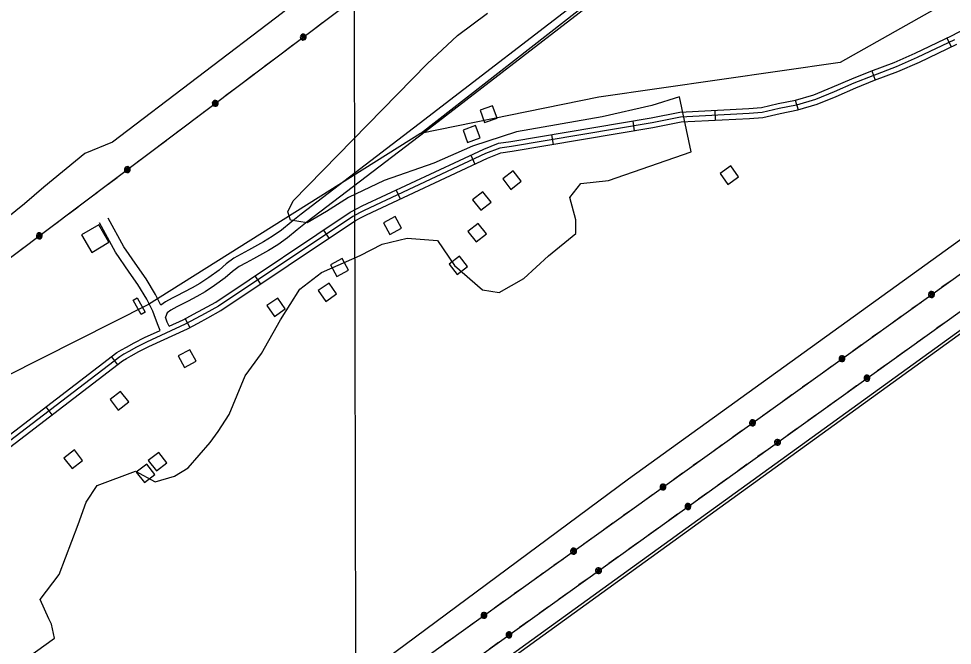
# Model space of a CAD drawing. Extents: x 3329297 to 3367176, y 649250 to 674653.
# Drawn here: x 3358699 to 3361531, y 657533 to 659433 of the extents above; entities that cross this region are included whole.
import ezdxf

# ---------------------------------------------------------------- set-up
doc = ezdxf.new("R2010")
doc.units = 0
for name, color, linetype in [('V-BLDG-OTLN', 7, 'Continuous'), ('V-GRID-MAJR', 7, 'Continuous'), ('V-ROAD-CNTR', 7, 'Continuous'), ('V-SITE-VEGE', 7, 'Continuous'), ('V-TOPO-SHOR', 7, 'Continuous'), ('V-UTIL-LINE', 7, 'Continuous')]:
    doc.layers.add(name, color=color, linetype=linetype)

msp = doc.modelspace()

# ---------------------------------------------------------------- linework, layer by layer
at = {"layer": 'V-BLDG-OTLN'}
for points in [[(3360136.3, 659169.3), (3360098.7, 659155.7), (3360112.3, 659118.1), (3360149.9, 659131.7)], [(3360084.7, 659109.3), (3360047.2, 659095.6), (3360060.8, 659058.1), (3360098.4, 659071.7)], [(3360198.8, 658971.9), (3360167.4, 658947.1), (3360192.2, 658915.7), (3360223.6, 658940.5)], [(3360859, 658986.6), (3360826.5, 658963.3), (3360849.8, 658930.8), (3360882.3, 658954.1)], [(3360107.3, 658908.5), (3360075.9, 658883.7), (3360100.7, 658852.3), (3360132.1, 658877.1)], [(3359841.4, 658833), (3359806, 658814.3), (3359824.7, 658779), (3359860, 658797.6)], [(3358941.9, 658808.1), (3358889.4, 658777.3), (3358920.5, 658724.3), (3358973, 658755.1)], [(3360093, 658812.5), (3360061.6, 658787.7), (3360086.4, 658756.3), (3360117.8, 658781.1)], [(3360036.1, 658713.5), (3360004.7, 658688.8), (3360029.5, 658657.4), (3360060.9, 658682.1)], [(3359645.1, 658687), (3359664.2, 658651.8), (3359699.4, 658670.9), (3359680.3, 658706)], [(3359640.6, 658631.7), (3359607.7, 658608.9), (3359630.5, 658576), (3359663.3, 658598.8)], [(3359070.9, 658536.1), (3359046.7, 658579.8), (3359058.9, 658586.6), (3359083.2, 658542.9)], [(3359484.9, 658585.9), (3359452, 658563.1), (3359474.8, 658530.2), (3359507.7, 658553)], [(3359218.3, 658429.5), (3359183, 658410.7), (3359201.8, 658375.4), (3359237.1, 658394.2)], [(3359008.3, 658302.5), (3358976.7, 658278), (3359001.2, 658246.4), (3359032.8, 658270.9)], [(3358868, 658125.4), (3358836.4, 658100.9), (3358860.9, 658069.3), (3358892.5, 658093.8)], [(3359124, 658117.9), (3359092.3, 658093.4), (3359116.8, 658061.8), (3359148.5, 658086.3)], [(3359087.3, 658082.7), (3359055.7, 658058.2), (3359080.2, 658026.6), (3359111.8, 658051.1)]]:
    msp.add_lwpolyline(points, close=True, dxfattribs=at)
at = {"layer": 'V-GRID-MAJR'}
msp.add_spline([(3359728.2, 654681.8), (3359715, 660741.2), (3359701.8, 666802.6), (3359688.5, 672864.1), (3359688.5, 672866)], degree=3, dxfattribs=at)
at = {"layer": 'V-ROAD-CNTR'}
for p, q in [((3361514.1, 659374.7), (3361527.1, 659347.6)), ((3361286.4, 659275.1), (3361297, 659247)), ((3361054.3, 659185.7), (3361062.9, 659156.9)), ((3360810.5, 659155.2), (3360812, 659125.3)), ((3360561.4, 659122.9), (3360566.4, 659093.3)), ((3360314.9, 659081.5), (3360319.9, 659051.9)), ((3360070.3, 659019.6), (3360083, 658992.4)), ((3359843.9, 658913.7), (3359856.6, 658886.5)), ((3359623.5, 658792.2), (3359640.1, 658767.3)), ((3359415.6, 658653.4), (3359432.2, 658628.4)), ((3359204.1, 658523.4), (3359218.1, 658496.9)), ((3358980.3, 658407.7), (3358998.5, 658383.9)), ((3358781.7, 658255.8), (3358799.9, 658232))]:
    msp.add_line(p, q, dxfattribs=at)
for points in [[(3361493.6, 660336), (3361322.9, 660200.1), (3360881.2, 659860), (3360442.1, 659521.8), (3359913.5, 659114.1), (3359555.8, 658840.6), (3359525.3, 658815.9), (3359495.8, 658792.3), (3359468.4, 658772.4), (3359441.9, 658756.7), (3359396.5, 658731.2), (3359374.4, 658719.2), (3359352, 658707.1), (3359328.3, 658690.2), (3359306.9, 658670.5), (3359275.5, 658648.3), (3359248.8, 658630.2), (3359225.4, 658617.5), (3359199.5, 658603.5), (3359179.1, 658593), (3359165, 658585.8), (3359144.2, 658574.6), (3359130, 658564.2)], [(3361512.3, 660312.6), (3361341.4, 660176.5), (3360899.5, 659836.3), (3360460.4, 659498.1), (3359931.7, 659090.3), (3359574.4, 658817), (3359544.1, 658792.5), (3359514, 658768.5), (3359484.9, 658747.3), (3359456.9, 658730.7), (3359411, 658704.9), (3359388.6, 658692.8), (3359367.9, 658681.6), (3359347.3, 658666.9), (3359325.8, 658647.1), (3359292.6, 658623.7), (3359264.5, 658604.6), (3359239.7, 658591.1), (3359213.5, 658577), (3359192.7, 658566.3), (3359178.9, 658559.3), (3359160.3, 658549.2), (3359149.6, 658541.4), (3359144.7, 658528.6)], [(3359155.3, 658500.6), (3359197.7, 658520), (3359229.7, 658536.9), (3359257.8, 658552), (3359296.9, 658574.1), (3359704.9, 658846.6), (3359726.1, 658858.1), (3359740.5, 658865.3), (3360109.6, 659038), (3360154.4, 659055.6), (3360191.7, 659060.8), (3360617.5, 659132.3), (3360704.5, 659149.8), (3360914.1, 659160.5), (3360951.7, 659163.7), (3361002.5, 659175.6), (3361055, 659185.9), (3361111.4, 659202.8), (3361166.9, 659225.2), (3361226.4, 659251.1), (3361284.3, 659274.3), (3361354.6, 659300.8), (3361418.5, 659328.7), (3361530.7, 659382.7), (3361585.9, 659411.6)], [(3361537.5, 659369.3), (3361424.7, 659315.1), (3361360.3, 659286.9), (3361289.8, 659260.3), (3361232.1, 659237.3), (3361172.7, 659211.4), (3361116.4, 659188.6), (3361058.6, 659171.3), (3361005.7, 659160.9), (3360954.1, 659148.9), (3360915.1, 659145.5), (3360706.4, 659134.9), (3360620.2, 659117.6), (3360193.9, 659045.9), (3360158.2, 659041), (3360115.5, 659024.2), (3359747, 658851.8), (3359733.1, 658844.8), (3359712.7, 658833.7), (3359304.7, 658561.3), (3359265, 658538.9), (3359236.8, 658523.6), (3359204.3, 658506.5), (3359087, 658452.7), (3359056.7, 658436.8), (3359033.4, 658424.2), (3359018.5, 658416.2), (3359005.5, 658408.2), (3358456.3, 657987.9)], [(3358465.7, 657976.2), (3359014, 658395.8), (3359026, 658403.2), (3359040.5, 658411), (3359063.8, 658423.6), (3359093.6, 658439.3), (3359210.9, 658493.1), (3359243.9, 658510.4), (3359272.3, 658525.8), (3359312.6, 658548.5), (3359720.4, 658820.9), (3359740, 658831.5), (3359753.6, 658838.3), (3360121.4, 659010.4), (3360162, 659026.4), (3360196.2, 659031.1), (3360622.9, 659102.8), (3360708.2, 659120), (3360916.1, 659130.6), (3360956.4, 659134), (3361008.8, 659146.2), (3361062.2, 659156.7), (3361121.4, 659174.5), (3361178.5, 659197.6), (3361237.9, 659223.5), (3361295.2, 659246.3), (3361366, 659273), (3361431, 659301.4), (3361544.2, 659355.9)], [(3359130, 658564.2), (3359114.2, 658596.5), (3359086, 658644.1), (3359059, 658681.4), (3359018.1, 658741.3), (3358970.7, 658828.1)], [(3359128.1, 658488.1), (3359121.9, 658502.6), (3359114.5, 658524.1), (3359105.5, 658546), (3359087.8, 658582.2), (3359060.9, 658627.6), (3359034.5, 658664.2), (3358992.5, 658725.6), (3358944.4, 658813.7)], [(3359155.3, 658500.6), (3359149.9, 658513.3), (3359144.7, 658528.6)], [(3357669.7, 656862.1), (3357745.3, 656973.6), (3357894.4, 657210.5), (3358146.5, 657580), (3358191.2, 657655.2), (3358314.9, 657869.5), (3358323.8, 657883.6), (3358349.1, 657914.9), (3358368.1, 657933.3), (3358446.9, 657999.6), (3358997, 658420.6), (3359011, 658429.1), (3359026.2, 658437.4), (3359049.7, 658450.1), (3359080.4, 658466.2), (3359128.1, 658488.1)]]:
    msp.add_lwpolyline(points, dxfattribs=at)
at = {"layer": 'V-SITE-VEGE'}
for p, q in [((3360029.6, 659381.8), (3360121.2, 659450)), ((3359938.2, 659296.8), (3360029.6, 659381.8)), ((3359531.5, 658880.9), (3359938.2, 659296.8)), ((3362298.3, 659298.9), (3360549.1, 658036.7)), ((3360703.7, 659196.6), (3360620, 659170.4)), ((3360739.2, 659029.1), (3360703.7, 659196.6)), ((3360620, 659170.4), (3360469.2, 659135.1)), ((3360469.2, 659135.1), (3360209.4, 659090.2)), ((3360209.4, 659090.2), (3360075.5, 659046.6)), ((3360075.5, 659046.6), (3359958.5, 658994.9)), ((3360488.2, 658942.3), (3360739.2, 659029.1)), ((3359958.5, 658994.9), (3359807.9, 658942.8)), ((3359807.9, 658942.8), (3359699.3, 658891.2)), ((3360404.4, 658933), (3360488.2, 658942.3)), ((3360371.2, 658890.6), (3360404.4, 658933)), ((3359515, 658847.2), (3359531.5, 658880.9)), ((3359699.3, 658891.2), (3359632.6, 658848.5)), ((3360388.8, 658823.7), (3360371.2, 658890.6)), ((3359523.7, 658822.1), (3359515, 658847.2)), ((3359574.2, 658814.3), (3359523.7, 658822.1)), ((3359632.6, 658848.5), (3359574.2, 658814.3)), ((3360389.3, 658781.7), (3360388.8, 658823.7)), ((3359801.7, 658749.8), (3359877.1, 658767.4)), ((3359877.1, 658767.4), (3359969.6, 658760.1)), ((3360306.1, 658713.6), (3360389.3, 658781.7)), ((3359734.9, 658715.4), (3359801.7, 658749.8)), ((3359969.6, 658760.1), (3360020.9, 658685.2)), ((3359618, 658663.7), (3359734.9, 658715.4)), ((3360231.3, 658645.6), (3360306.1, 658713.6)), ((3360020.9, 658685.2), (3360105.7, 658610.6)), ((3359551.4, 658612.6), (3359618, 658663.7)), ((3360156.2, 658602.8), (3360231.3, 658645.6)), ((3359493.6, 658519.6), (3359551.4, 658612.6)), ((3360105.7, 658610.6), (3360156.2, 658602.8)), ((3359369.6, 656898.5), (3361693.5, 658578.6)), ((3359436, 658418.3), (3359493.6, 658519.6)), ((3359386.4, 658350.5), (3359436, 658418.3)), ((3359337.4, 658232.5), (3359386.4, 658350.5)), ((3359304.4, 658181.8), (3359337.4, 658232.5)), ((3359279.6, 658147.9), (3359304.4, 658181.8)), ((3359213.2, 658071.6), (3359279.6, 658147.9)), ((3358936.7, 658018.1), (3359053.8, 658061.4)), ((3359053.8, 658061.4), (3359112.9, 658028.5)), ((3359171.5, 658046), (3359213.2, 658071.6)), ((3360549.1, 658036.7), (3358355.7, 656412.6)), ((3359112.9, 658028.5), (3359171.5, 658046)), ((3358903.7, 657967.3), (3358936.7, 658018.1)), ((3358879.3, 657899.9), (3358903.7, 657967.3)), ((3358822.2, 657748.2), (3358879.3, 657899.9)), ((3358764.3, 657672), (3358822.2, 657748.2)), ((3358790.2, 657613.6), (3358764.3, 657672)), ((3358798.8, 657596.9), (3358790.2, 657613.6)), ((3358807.7, 657555), (3358798.8, 657596.9)), ((3358724.4, 657495.3), (3358807.7, 657555))]:
    msp.add_line(p, q, dxfattribs=at)
msp.add_lwpolyline([(3361006.5, 660609.9), (3360764.8, 660447.7), (3360614.9, 660336.8), (3360349.1, 660082), (3359757.5, 659672.4), (3359499.7, 659451.2), (3358983.4, 659059.2), (3358899.9, 659024.7), (3358775.1, 658922.5), (3358716.8, 658871.5), (3358641.9, 658811.9)], dxfattribs=at)
at = {"layer": 'V-TOPO-SHOR'}
msp.add_line((3359917.6, 659085.5), (3361315.6, 660175.7), dxfattribs=at)
for points in [[(3364979.9, 658129), (3363826.1, 658528.2), (3363543.6, 658902.2), (3363359.7, 659304.8), (3363272.8, 659408.6), (3363219.4, 659595.8), (3362982.8, 659889.4), (3362912.7, 660031.4), (3362928.7, 660387.3), (3362846.9, 660394.8), (3362193.3, 659866.8), (3361190.7, 659299.9), (3360459, 659195.6), (3359917.6, 659085.5), (3359093, 658566.9), (3358662.5, 658348.9), (3358270.9, 658006.7), (3358035.6, 657703.8), (3357795.8, 657264.2)], [(3357930.6, 655869.6), (3361861.3, 658710.5), (3363068.9, 659566.4)]]:
    msp.add_lwpolyline(points, dxfattribs=at)
at = {"layer": 'V-UTIL-LINE'}
for points in [[(3364660.9, 665406.1), (3363964.4, 664064.8), (3363041.1, 662245.3), (3362857.9, 661879.5), (3361589.4, 660939.8), (3359851.3, 659595), (3357814.8, 658061.9), (3357323.6, 657664.4)], [(3358362.3, 656370.8), (3363090.7, 659760), (3364964.7, 661116.8)], [(3358438, 656311.8), (3363166.6, 659701.2), (3364971.6, 661008)], [(3359593.4, 659400.8), (3359620.5, 659421.2)], [(3359562.2, 659377.3), (3359559.5, 659378.2), (3359560.1, 659376), (3359562.8, 659375.2), (3359564.9, 659377.2), (3359563, 659380), (3359558.4, 659380.8), (3359556.3, 659377), (3359558.1, 659372.5), (3359562.6, 659371.6), (3359566.7, 659373.5), (3359567.8, 659378.2), (3359564.8, 659382.8), (3359556.8, 659384.5), (3359554.4, 659381.9), (3359553.3, 659378.6), (3359553.5, 659375.1), (3359555, 659371.9), (3359557.6, 659369.6), (3359560.9, 659368.4), (3359564.4, 659368.6), (3359567.6, 659370.1), (3359570, 659372.7), (3359571.1, 659376.1), (3359570.9, 659379.6), (3359569.4, 659382.7), (3359566.8, 659385.1), (3359563.5, 659386.2), (3359559.9, 659386), (3359556.8, 659384.5)], [(3359503.9, 659333.4), (3359531, 659353.9)], [(3359444.8, 659288.9), (3359471.9, 659309.3)], [(3359385.6, 659244.4), (3359412.8, 659264.8)], [(3359326.5, 659199.9), (3359353.7, 659220.3)], [(3359295.4, 659176.4), (3359292.6, 659177.3), (3359293.3, 659175.1), (3359295.9, 659174.3), (3359298, 659176.3), (3359296.1, 659179.1), (3359291.5, 659179.9), (3359289.5, 659176.1), (3359291.3, 659171.6), (3359295.8, 659170.8), (3359299.8, 659172.6), (3359301, 659177.3), (3359297.9, 659181.9), (3359289.9, 659183.6), (3359287.6, 659181), (3359286.4, 659177.7), (3359286.6, 659174.2), (3359288.2, 659171), (3359290.8, 659168.7), (3359294.1, 659167.5), (3359297.6, 659167.7), (3359300.8, 659169.2), (3359303.1, 659171.9), (3359304.3, 659175.2), (3359304.1, 659178.7), (3359302.5, 659181.8), (3359299.9, 659184.2), (3359296.6, 659185.3), (3359293.1, 659185.1), (3359289.9, 659183.6)], [(3359237, 659132.5), (3359264.2, 659153)], [(3359177.9, 659088), (3359205.1, 659108.5)], [(3359118.8, 659043.5), (3359146, 659064)], [(3359059.7, 658999), (3359086.8, 659019.5)], [(3359028.5, 658975.6), (3359025.8, 658976.5), (3359026.4, 658974.2), (3359029.1, 658973.4), (3359031.2, 658975.4), (3359029.3, 658978.3), (3359024.7, 658979), (3359022.6, 658975.3), (3359024.4, 658970.7), (3359028.9, 658969.9), (3359033, 658971.7), (3359034.1, 658976.4), (3359031.1, 658981), (3359023.1, 658982.8), (3359020.8, 658980.1), (3359019.6, 658976.8), (3359019.8, 658973.3), (3359021.3, 658970.1), (3359023.9, 658967.8), (3359027.3, 658966.7), (3359030.8, 658966.8), (3359033.9, 658968.4), (3359036.3, 658971), (3359037.4, 658974.3), (3359037.2, 658977.8), (3359035.7, 658981), (3359033.1, 658983.3), (3359029.8, 658984.5), (3359026.3, 658984.3), (3359023.1, 658982.8)], [(3358970.2, 658931.7), (3358997.4, 658952.1)], [(3358911.1, 658887.2), (3358938.2, 658907.6)], [(3358852, 658842.6), (3358879.1, 658863.1)], [(3358792.8, 658798.1), (3358820, 658818.6)], [(3358761.7, 658774.7), (3358758.9, 658775.6), (3358759.6, 658773.4), (3358762.2, 658772.6), (3358764.4, 658774.6), (3358762.4, 658777.4), (3358757.8, 658778.2), (3358755.8, 658774.4), (3358757.6, 658769.9), (3358762.1, 658769), (3358766.1, 658770.9), (3358767.3, 658775.6), (3358764.2, 658780.1), (3358756.3, 658781.9), (3358753.9, 658779.3), (3358752.8, 658775.9), (3358753, 658772.4), (3358754.5, 658769.3), (3358757.1, 658766.9), (3358760.4, 658765.8), (3358763.9, 658766), (3358767.1, 658767.5), (3358769.4, 658770.1), (3358770.6, 658773.4), (3358770.4, 658776.9), (3358768.9, 658780.1), (3358766.2, 658782.4), (3358762.9, 658783.6), (3358759.4, 658783.4), (3358756.3, 658781.9)], [(3358703.3, 658730.8), (3358730.5, 658751.2)], [(3361499.6, 658619.6), (3361527.2, 658639.4)], [(3361467.9, 658596.8), (3361465.2, 658597.8), (3361465.8, 658595.6), (3361468.4, 658594.7), (3361470.6, 658596.7), (3361468.7, 658599.5), (3361464.1, 658600.4), (3361462, 658596.7), (3361463.7, 658592.1), (3361468.2, 658591.2), (3361472.3, 658592.9), (3361473.5, 658597.6), (3361470.6, 658602.2), (3361462.6, 658604.2), (3361460.2, 658601.6), (3361459, 658598.3), (3361459.1, 658594.8), (3361460.6, 658591.6), (3361463.1, 658589.2), (3361466.4, 658588), (3361469.9, 658588.1), (3361473.1, 658589.5), (3361475.5, 658592.1), (3361476.8, 658595.4), (3361476.6, 658598.9), (3361475.2, 658602.1), (3361472.6, 658604.5), (3361469.3, 658605.7), (3361465.8, 658605.6), (3361462.6, 658604.2)], [(3361408.6, 658554.3), (3361436.2, 658574.1)], [(3361348.4, 658511.2), (3361376, 658531)], [(3361484.3, 658495.3), (3361511.9, 658515.1)], [(3361288.3, 658468.1), (3361315.9, 658487.9)], [(3361424.2, 658452.2), (3361451.8, 658472)], [(3361228.1, 658425), (3361255.8, 658444.8)], [(3361364, 658409.1), (3361391.6, 658428.9)], [(3361196.4, 658402.3), (3361193.7, 658403.2), (3361194.3, 658401), (3361196.9, 658400.1), (3361199.1, 658402.1), (3361197.3, 658404.9), (3361192.7, 658405.8), (3361190.5, 658402.1), (3361192.2, 658397.5), (3361196.7, 658396.6), (3361200.8, 658398.3), (3361202, 658403), (3361199.1, 658407.6), (3361191.2, 658409.6), (3361188.8, 658407), (3361187.5, 658403.7), (3361187.7, 658400.2), (3361189.1, 658397), (3361191.7, 658394.6), (3361195, 658393.4), (3361198.5, 658393.5), (3361201.7, 658394.9), (3361204.1, 658397.5), (3361205.3, 658400.8), (3361205.2, 658404.3), (3361203.7, 658407.5), (3361201.2, 658409.9), (3361197.9, 658411.1), (3361194.4, 658411), (3361191.2, 658409.6)], [(3361137.1, 658359.7), (3361164.7, 658379.5)], [(3361303.9, 658366), (3361331.5, 658385.8)], [(3361272.2, 658343.3), (3361269.5, 658344.2), (3361270.1, 658342), (3361272.7, 658341.1), (3361274.9, 658343.1), (3361273, 658345.9), (3361268.4, 658346.8), (3361266.3, 658343.1), (3361268, 658338.6), (3361272.4, 658337.6), (3361276.6, 658339.3), (3361277.8, 658344), (3361274.8, 658348.7), (3361266.9, 658350.6), (3361264.5, 658348), (3361263.3, 658344.7), (3361263.4, 658341.2), (3361264.8, 658338), (3361267.4, 658335.6), (3361270.7, 658334.4), (3361274.2, 658334.5), (3361277.4, 658336), (3361279.8, 658338.5), (3361281, 658341.8), (3361280.9, 658345.3), (3361279.5, 658348.5), (3361276.9, 658350.9), (3361273.6, 658352.2), (3361270.1, 658352), (3361266.9, 658350.6)], [(3361076.9, 658316.6), (3361104.6, 658336.4)], [(3361212.8, 658300.7), (3361240.5, 658320.5)], [(3361016.8, 658273.5), (3361044.4, 658293.3)], [(3361152.7, 658257.6), (3361180.3, 658277.4)], [(3360956.7, 658230.4), (3360984.3, 658250.2)], [(3361092.5, 658214.5), (3361120.2, 658234.3)], [(3360925, 658207.7), (3360922.2, 658208.6), (3360922.9, 658206.4), (3360925.5, 658205.5), (3360927.6, 658207.5), (3360925.8, 658210.4), (3360921.2, 658211.2), (3360919.1, 658207.5), (3360920.8, 658203), (3360925.2, 658202), (3360929.3, 658203.7), (3360930.6, 658208.4), (3360927.6, 658213.1), (3360919.7, 658215), (3360917.3, 658212.4), (3360916.1, 658209.1), (3360916.2, 658205.6), (3360917.6, 658202.4), (3360920.2, 658200), (3360923.5, 658198.8), (3360927, 658198.9), (3360930.2, 658200.4), (3360932.6, 658202.9), (3360933.8, 658206.2), (3360933.7, 658209.7), (3360932.3, 658212.9), (3360929.7, 658215.3), (3360926.4, 658216.6), (3360922.9, 658216.4), (3360919.7, 658215)], [(3360865.6, 658165.2), (3360893.3, 658185)], [(3361032.4, 658171.4), (3361060, 658191.2)], [(3360805.5, 658122), (3360833.1, 658141.8)], [(3361000.7, 658148.7), (3360998, 658149.7), (3360998.6, 658147.4), (3361001.2, 658146.6), (3361003.4, 658148.5), (3361001.5, 658151.4), (3360996.9, 658152.2), (3360994.8, 658148.5), (3360996.5, 658144), (3361001, 658143), (3361005.1, 658144.8), (3361006.3, 658149.4), (3361003.4, 658154.1), (3360995.5, 658156), (3360993.1, 658153.4), (3360991.8, 658150.2), (3360991.9, 658146.6), (3360993.4, 658143.4), (3360995.9, 658141), (3360999.2, 658139.8), (3361002.7, 658139.9), (3361005.9, 658141.4), (3361008.3, 658143.9), (3361009.6, 658147.2), (3361009.5, 658150.7), (3361008, 658153.9), (3361005.5, 658156.3), (3361002.2, 658157.6), (3360998.7, 658157.5), (3360995.5, 658156)], [(3360941.4, 658106.2), (3360969, 658126)], [(3360745.3, 658078.9), (3360773, 658098.7)], [(3360881.2, 658063), (3360908.9, 658082.9)], [(3360685.2, 658035.8), (3360712.8, 658055.6)], [(3360821.1, 658019.9), (3360848.7, 658039.7)], [(3360653.5, 658013.1), (3360650.8, 658014.1), (3360651.4, 658011.8), (3360654, 658011), (3360656.2, 658012.9), (3360654.3, 658015.8), (3360649.7, 658016.6), (3360647.6, 658012.9), (3360649.3, 658008.4), (3360653.8, 658007.4), (3360657.9, 658009.2), (3360659.1, 658013.8), (3360656.2, 658018.5), (3360648.2, 658020.4), (3360645.8, 658017.8), (3360644.6, 658014.6), (3360644.7, 658011.1), (3360646.2, 658007.9), (3360648.7, 658005.5), (3360652, 658004.2), (3360655.5, 658004.3), (3360658.7, 658005.8), (3360661.1, 658008.3), (3360662.4, 658011.6), (3360662.3, 658015.1), (3360660.8, 658018.3), (3360658.2, 658020.7), (3360655, 658022), (3360651.4, 658021.9), (3360648.2, 658020.4)], [(3360594.2, 657970.6), (3360621.8, 657990.4)], [(3360760.9, 657976.8), (3360788.6, 657996.6)], [(3360534, 657927.5), (3360561.6, 657947.3)], [(3360729.2, 657954.1), (3360726.5, 657955.1), (3360727.1, 657952.8), (3360729.7, 657952), (3360731.9, 657953.9), (3360730.1, 657956.8), (3360725.5, 657957.7), (3360723.4, 657954), (3360725, 657949.4), (3360729.5, 657948.4), (3360733.6, 657950.2), (3360734.9, 657954.8), (3360731.9, 657959.5), (3360724, 657961.4), (3360721.6, 657958.9), (3360720.4, 657955.6), (3360720.5, 657952.1), (3360721.9, 657948.9), (3360724.5, 657946.5), (3360727.8, 657945.2), (3360731.3, 657945.3), (3360734.5, 657946.8), (3360736.9, 657949.4), (3360738.1, 657952.6), (3360738, 657956.1), (3360736.6, 657959.3), (3360734, 657961.7), (3360730.7, 657963), (3360727.2, 657962.9), (3360724, 657961.4)], [(3360669.9, 657911.6), (3360697.5, 657931.4)], [(3360473.9, 657884.3), (3360501.5, 657904.2)], [(3360609.8, 657868.5), (3360637.4, 657888.3)], [(3360413.7, 657841.2), (3360441.4, 657861)], [(3360549.6, 657825.4), (3360577.2, 657845.2)], [(3360382, 657818.5), (3360379.3, 657819.5), (3360379.9, 657817.2), (3360382.5, 657816.4), (3360384.7, 657818.3), (3360382.9, 657821.2), (3360378.3, 657822.1), (3360376.1, 657818.4), (3360377.8, 657813.8), (3360382.3, 657812.8), (3360386.4, 657814.6), (3360387.6, 657819.2), (3360384.7, 657823.9), (3360376.8, 657825.8), (3360374.4, 657823.3), (3360373.1, 657820), (3360373.3, 657816.5), (3360374.7, 657813.3), (3360377.3, 657810.9), (3360380.6, 657809.6), (3360384.1, 657809.7), (3360387.3, 657811.2), (3360389.7, 657813.8), (3360390.9, 657817), (3360390.8, 657820.6), (3360389.3, 657823.8), (3360386.8, 657826.2), (3360383.5, 657827.4), (3360380, 657827.3), (3360376.8, 657825.8)], [(3360489.5, 657782.2), (3360517.1, 657802)], [(3360322.7, 657776), (3360350.3, 657795.8)], [(3360262.5, 657732.9), (3360290.2, 657752.7)], [(3360457.8, 657759.5), (3360455.1, 657760.5), (3360455.7, 657758.2), (3360458.3, 657757.4), (3360460.5, 657759.3), (3360458.6, 657762.2), (3360454, 657763.1), (3360451.9, 657759.4), (3360453.6, 657754.8), (3360458, 657753.8), (3360462.2, 657755.6), (3360463.4, 657760.3), (3360460.5, 657764.9), (3360452.5, 657766.8), (3360450.1, 657764.3), (3360448.9, 657761), (3360449, 657757.5), (3360450.5, 657754.3), (3360453, 657751.9), (3360456.3, 657750.6), (3360459.8, 657750.8), (3360463, 657752.2), (3360465.4, 657754.8), (3360466.7, 657758.1), (3360466.5, 657761.6), (3360465.1, 657764.8), (3360462.5, 657767.2), (3360459.2, 657768.4), (3360455.7, 657768.3), (3360452.5, 657766.8)], [(3360398.4, 657717), (3360426.1, 657736.8)], [(3360202.4, 657689.8), (3360230, 657709.6)], [(3360338.3, 657673.9), (3360365.9, 657693.7)], [(3360142.3, 657646.6), (3360169.9, 657666.5)], [(3360110.6, 657623.9), (3360107.9, 657624.9), (3360108.5, 657622.7), (3360111.1, 657621.8), (3360113.3, 657623.8), (3360111.4, 657626.6), (3360106.8, 657627.5), (3360104.7, 657623.8), (3360106.4, 657619.2), (3360110.8, 657618.2), (3360114.9, 657620), (3360116.2, 657624.7), (3360113.2, 657629.3), (3360105.3, 657631.2), (3360102.9, 657628.7), (3360101.7, 657625.4), (3360101.8, 657621.9), (3360103.2, 657618.7), (3360105.8, 657616.3), (3360109.1, 657615), (3360112.6, 657615.2), (3360115.8, 657616.6), (3360118.2, 657619.2), (3360119.4, 657622.5), (3360119.3, 657626), (3360117.9, 657629.2), (3360115.3, 657631.6), (3360112, 657632.8), (3360108.5, 657632.7), (3360105.3, 657631.2)], [(3360278.2, 657630.8), (3360305.8, 657650.6)], [(3360218, 657587.7), (3360245.6, 657607.5)], [(3360051.2, 657581.4), (3360078.9, 657601.2)], [(3359991.1, 657538.3), (3360018.7, 657558.1)], [(3360186.3, 657564.9), (3360183.6, 657565.9), (3360184.2, 657563.7), (3360186.8, 657562.8), (3360189, 657564.8), (3360187.2, 657567.6), (3360182.5, 657568.5), (3360180.4, 657564.8), (3360182.1, 657560.2), (3360186.6, 657559.2), (3360190.7, 657561), (3360191.9, 657565.7), (3360189, 657570.3), (3360181.1, 657572.3), (3360178.7, 657569.7), (3360177.4, 657566.4), (3360177.5, 657562.9), (3360179, 657559.7), (3360181.6, 657557.3), (3360184.8, 657556.1), (3360188.4, 657556.2), (3360191.6, 657557.6), (3360194, 657560.2), (3360195.2, 657563.5), (3360195.1, 657567), (3360193.6, 657570.2), (3360191.1, 657572.6), (3360187.8, 657573.8), (3360184.3, 657573.7), (3360181.1, 657572.3)], [(3360127, 657522.4), (3360154.6, 657542.2)]]:
    msp.add_lwpolyline(points, dxfattribs=at)

doc.saveas('drawing.dxf')
